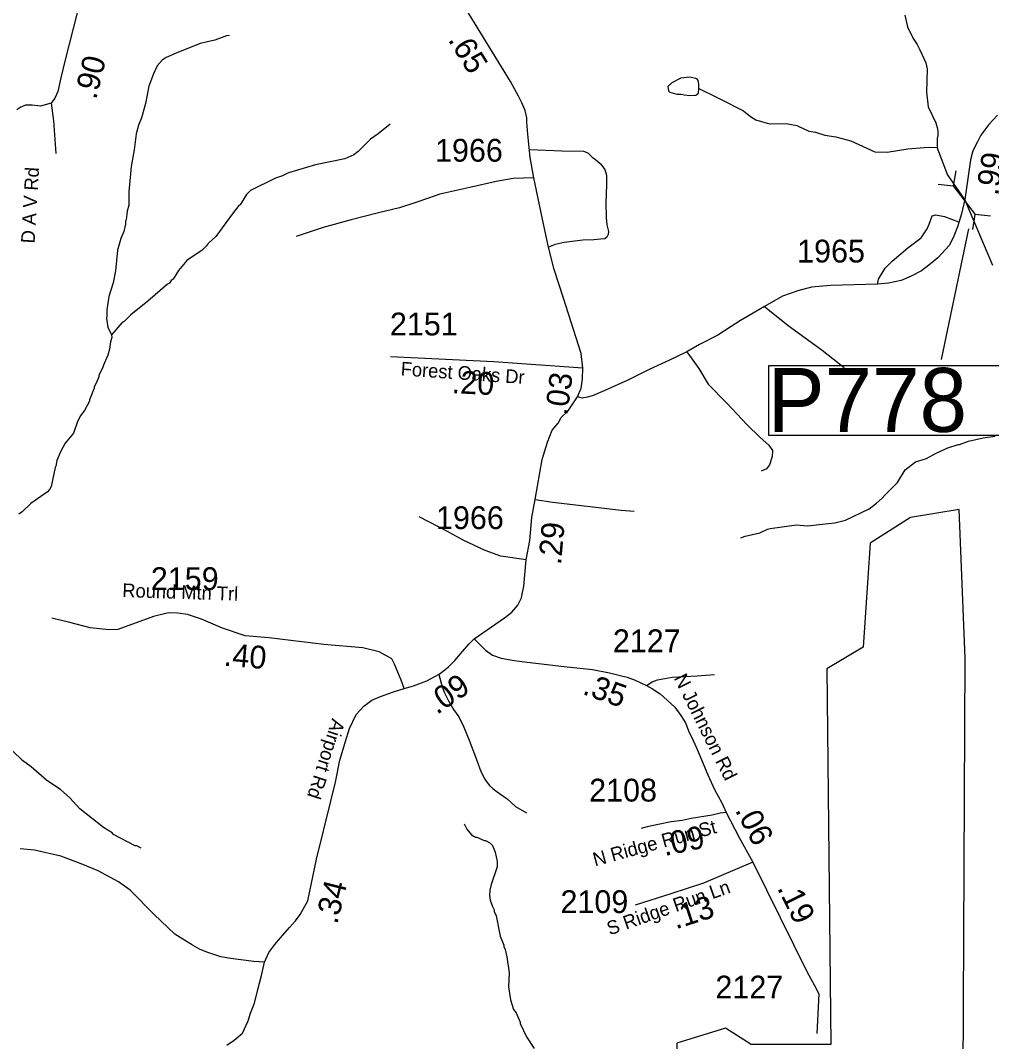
# Model space of a CAD drawing. Extents: x 1248224 to 1454986, y 825081 to 985870.
# Drawn here: x 1376102 to 1381427, y 907972 to 913568 of the extents above; entities that cross this region are included whole.
import ezdxf

# ---------------------------------------------------------------- set-up
doc = ezdxf.new("R2010")
doc.units = 0
for name, color, linetype in [('Exist Aviation Commercial or Municipal Perimeter Paved', 7, 'Continuous'), ('Exist Hydrographic Creek Single Shore', 7, 'Continuous'), ('Exist Hydrographic Misc Water Feature', 7, 'Continuous'), ('Exist Road Non-System Type 51', 7, 'Continuous'), ('Exist Road Secondary Mileage Hundredths English Label', 7, 'Continuous'), ('Exist Road Secondary Structure Pipe CELL', 7, 'Continuous'), ('Exist Road Secondary Structure Pipe Number Label', 7, 'Continuous'), ('Exist Road Secondary Type 51 Attributed', 7, 'Continuous'), ('Exist Road Secondary Type 51 Label', 7, 'Continuous'), ('Exist Road Secondary Type 51 Number Label', 7, 'Continuous')]:
    doc.layers.add(name, color=color, linetype=linetype)

msp = doc.modelspace()

# ---------------------------------------------------------------- linework, layer by layer
at = {"layer": 'Exist Aviation Commercial or Municipal Perimeter Paved'}
msp.add_lwpolyline([(1381249, 903714.5), (1381249, 905446.8), (1381260.1, 906194.5), (1381356.3, 906342.6), (1381352.6, 907541.9), (1381271.2, 907786.2), (1381282.3, 910073.8), (1381249, 910888.1), (1380982.4, 910843.7), (1380760.3, 910703.1), (1380723.3, 910133), (1380523.4, 910014.6), (1380545.7, 907956.5), (1380108.9, 907956.5), (1379968.2, 908045.3), (1379701.7, 907963.9), (1379701.7, 907327.2), (1379690.6, 907112.5), (1380083, 907142.1), (1380097.8, 906557.3), (1380556.8, 906535.1), (1380567.9, 903714.5)], dxfattribs=at)
at = {"layer": 'Exist Hydrographic Creek Single Shore'}
msp.add_lwpolyline([(1381433.4, 912225.4), (1381279.3, 912586.5), (1381184.4, 912722.8), (1381128.2, 912871.4)], dxfattribs=at)
at = {"layer": 'Exist Hydrographic Misc Water Feature'}
for points in [[(1380950.7, 913596.8), (1380965.2, 913532.6), (1380995.9, 913468), (1381019.1, 913435.5), (1381032.5, 913406.1), (1381066.4, 913335), (1381073.3, 913301.9), (1381069.5, 913174.5), (1381079.7, 913094.4), (1381121.9, 913007.4), (1381129.3, 912981.3), (1381132.9, 912961.2), (1381132.3, 912937.3), (1381128, 912921.4), (1381128.2, 912871.4)], [(1377247.7, 913484.6), (1377231.7, 913482.9), (1377167.2, 913460.4), (1377086.9, 913442.1), (1376956.2, 913388.4), (1376901.3, 913365.5), (1376878.1, 913350.9), (1376852, 913318.5), (1376831.2, 913275.9), (1376805.7, 913208.5), (1376787.6, 913112.9), (1376766, 913033.5), (1376749, 912993.9), (1376736, 912946.2), (1376726.1, 912858.5), (1376708.1, 912766.9), (1376695.8, 912628.9), (1376695.5, 912555.3), (1376686.8, 912523.5), (1376681.8, 912475.7), (1376677.6, 912467.7), (1376677.3, 912451.8), (1376668.4, 912412.1), (1376651.5, 912372.4), (1376634.1, 912308.8), (1376622.7, 912194.8), (1376610.2, 912129.5), (1376586.6, 912055.8), (1376575.1, 911982.4), (1376576.4, 911950.3), (1376574, 911934.4), (1376581, 911886.3), (1376601.1, 911845.1)], [(1379821.7, 913194), (1379822.3, 913218), (1379818.7, 913238), (1379812.9, 913246.2), (1379804.9, 913250.3), (1379771.1, 913257.1), (1379723, 913252.2), (1379674.4, 913225.2), (1379652, 913205.7), (1379655.5, 913181.7), (1379663.3, 913175.5), (1379701.1, 913164.7), (1379725.1, 913164.2), (1379741, 913159.8), (1379772.9, 913157.1), (1379805, 913158.4), (1379819.3, 913170), (1379821.7, 913194)], [(1379821.7, 913194), (1379847.2, 913181.7), (1379893, 913160.5), (1379936.1, 913138.1), (1380067.2, 913072.6), (1380105.3, 913040.8), (1380134, 913023.2), (1380209.6, 913001.6), (1380299.7, 913003.6), (1380359.4, 912992.3), (1380424.8, 912960.9), (1380460.7, 912956.1), (1380512.3, 912938.9), (1380572.1, 912929.6), (1380655.6, 912907.8), (1380787.2, 912848), (1380854.3, 912845.4), (1380966.8, 912864.9), (1381078.9, 912872.5), (1381128.2, 912871.4)], [(1378129.4, 912999.4), (1378064.1, 912946.9), (1378021.6, 912917.8), (1377954, 912849.4), (1377929.6, 912831.9), (1377881.1, 912809), (1377720.5, 912776.6), (1377571.5, 912731.9), (1377539.1, 912716.7), (1377500.9, 912703.4), (1377363.4, 912636.6), (1377340.8, 912613.1), (1377305.7, 912557.8), (1377299.6, 912554.1), (1377262.5, 912506.9), (1377173, 912384.2), (1377131.1, 912345.8), (1377120.7, 912330), (1377098.2, 912308.6), (1377015, 912252.4), (1376967.8, 912197.6), (1376938.7, 912150.2), (1376928.6, 912142.4), (1376918.3, 912128.7), (1376908.2, 912122.9), (1376800.1, 912029.3), (1376706.5, 911955.4), (1376669.7, 911918.3), (1376659.5, 911912.6), (1376601.1, 911845.1)], [(1376601.1, 911845.1), (1376603.8, 911829.8), (1376595.3, 911806), (1376590.3, 911766.1), (1376581.7, 911734.4), (1376556.5, 911678.9), (1376552.1, 911663), (1376531.3, 911623.5), (1376531.1, 911615.5), (1376518.4, 911583.9), (1376505.9, 911560.1), (1376505.7, 911552.1), (1376480.3, 911488.7), (1376480.1, 911480.7), (1376455.1, 911433.3), (1376430.4, 911401.9), (1376413.8, 911370.3), (1376392.4, 911306.7), (1376347.1, 911251.8), (1376322.1, 911204.4), (1376301.1, 911156.8), (1376296.4, 911124.9), (1376292.2, 911117.1), (1376269.9, 911013.6), (1376261.6, 910997.8), (1376249.3, 910984.1), (1376158, 910920.2), (1376110.9, 910875.2), (1376092.7, 910861.7)], [(1380052.3, 910732.4), (1380076.5, 910741.9), (1380156.9, 910760.1), (1380197.3, 910779.2), (1380213.4, 910782.8), (1380357.9, 910803.6), (1380417.8, 910798.3), (1380498.4, 910807.2), (1380566.6, 910815), (1380626.5, 910829.7), (1380755.9, 910890.8), (1380796.6, 910921.8), (1380827.1, 910949.2), (1380841.5, 910966.9), (1380911, 911035.3), (1380952.5, 911104.3), (1381009.5, 911149), (1381069.9, 911167.7), (1381122.5, 911196.5), (1381187.2, 911225.1), (1381243.6, 911243.9), (1381251.6, 911243.7), (1381300, 911262.5), (1381380.3, 911280.8), (1381446.6, 911289.3)], [(1376763, 909032), (1376739.3, 909044.5), (1376731.3, 909044.7), (1376612.6, 909107.2), (1376604.8, 909115.4), (1376557.4, 909144.4), (1376427.6, 909247.3), (1376373, 909308.4), (1376321.9, 909353.5), (1376247, 909403.1), (1376160.6, 909476.9), (1376113.4, 909512), (1376058.5, 909565.2)], [(1378534.9, 909166), (1378549.5, 909136.6), (1378574.7, 909104), (1378596.5, 909091.5), (1378604.5, 909091.3), (1378644.1, 909074.4), (1378652.1, 909074.3), (1378675.9, 909061.8), (1378689.6, 909045.5), (1378704.7, 909009.2), (1378715.7, 908957.9), (1378716.3, 908928.6), (1378682.5, 908831.8), (1378675.5, 908801.5), (1378673.6, 908772.4), (1378678.1, 908747), (1378690, 908711.2), (1378699.9, 908693.4), (1378699.7, 908685.4), (1378711.2, 908661.2), (1378732.7, 908548.9), (1378751.7, 908500.5), (1378751.5, 908492.5), (1378759.2, 908476.3), (1378768.3, 908436.1), (1378780.8, 908347.9), (1378778.7, 908272), (1378789.2, 908199.8), (1378806, 908147.5), (1378819.7, 908129.1), (1378842.5, 908078.7), (1378842.3, 908070.7), (1378876.8, 907998), (1378919.4, 907933.1)]]:
    msp.add_lwpolyline(points, dxfattribs=at)
at = {"layer": 'Exist Road Non-System Type 51'}
for points in [[(1376270.5, 913115.4), (1376283.5, 913017.2), (1376296.4, 912838.4)], [(1378895.6, 912860.8), (1379070.6, 912852.9), (1379188.6, 912851), (1379212.6, 912841.7), (1379237.5, 912819.4), (1379255.7, 912805.4), (1379282.6, 912781.2), (1379306.6, 912750.5), (1379315.2, 912719.8), (1379315.2, 912666.8), (1379311.8, 912568.6), (1379312.8, 912488.5), (1379316.6, 912447.6), (1379325.7, 912410.8), (1379324.8, 912394.1), (1379317.1, 912381), (1379306.6, 912370.8), (1379281.6, 912368.9), (1379246.1, 912365.2), (1379184.7, 912363.3), (1379084, 912351.2), (1379034.2, 912340.1), (1378996.8, 912326.1)], [(1378917.2, 912704.9), (1378803, 912701.2), (1378710, 912684.4), (1378566.1, 912651.9), (1378400.7, 912615.1), (1378339.3, 912594.6), (1378270.2, 912569.5), (1378180.1, 912541.6), (1378065.5, 912513.2), (1377915.8, 912475), (1377762.4, 912433.1), (1377613.2, 912383.3)], [(1380801.7, 912123.2), (1380806, 912150.2), (1380844.1, 912210.6), (1380882.2, 912248.7), (1380967.9, 912321.8), (1381041, 912375.9), (1381072.7, 912426.7), (1381085.4, 912452.1), (1381101.3, 912496.6), (1381120.4, 912503), (1381168, 912493.4), (1381245.3, 912464.3)], [(1380182.3, 911999.8), (1380311.8, 911895.4), (1380498.5, 911761.8), (1380618.4, 911665.3)], [(1379756.4, 911751.2), (1379821.8, 911661.3), (1379873.6, 911574.3), (1379975.1, 911470.9), (1380085.5, 911353.2), (1380158.4, 911283.1), (1380206.1, 911240.8), (1380225.9, 911211.7), (1380223.9, 911178.7), (1380208.7, 911133.1), (1380192.5, 911111.2), (1380163.9, 911098)], [(1378923.8, 910942.7), (1379020.4, 910928.6), (1379395.2, 910883.8), (1379466.6, 910878.4)], [(1378874.7, 910611.9), (1378736.2, 910632.7), (1378650.6, 910663.2), (1378529.2, 910720), (1378442.8, 910766.4), (1378288.6, 910848.1)], [(1378395.6, 909984.1), (1378414.2, 909915.7), (1378427.4, 909883.4), (1378448.5, 909838.9), (1378475.6, 909792.4), (1378504.8, 909751.8), (1378533.7, 909694.9), (1378562.3, 909624.3), (1378601.9, 909517.5), (1378620.9, 909467.1), (1378632.4, 909440.8), (1378647.8, 909410.5), (1378655.6, 909398.3), (1378673.1, 909375.9), (1378692.8, 909359.5), (1378716.5, 909341.1), (1378769.7, 909302), (1378816.7, 909260.8), (1378876.1, 909225.6)], [(1379535.4, 909923.7), (1379566, 909942.4), (1379594.6, 909954.2), (1379675.3, 909969.5), (1379812.3, 909975.7), (1379906.9, 909983)]]:
    msp.add_lwpolyline(points, dxfattribs=at)
at = {"layer": 'Exist Road Secondary Structure Pipe CELL'}
for p, q in [((1381229.9, 912744.3), (1381216.8, 912662.1)), ((1381133.9, 912670.7), (1381216.8, 912662.1)), ((1381216.8, 912662.1), (1381337.5, 912504.7)), ((1381324.4, 912422.4), (1381337.5, 912504.7)), ((1381420.3, 912496.1), (1381337.5, 912504.7))]:
    msp.add_line(p, q, dxfattribs=at)
at = {"layer": 'Exist Road Secondary Structure Pipe Number Label'}
msp.add_line((1381300.1, 912425.2), (1381149.5, 911708.9), dxfattribs=at)
msp.add_lwpolyline([(1380206.2, 911677.2), (1381472.3, 911677.2), (1381472.3, 911293.4), (1380206.2, 911293.4)], close=True, dxfattribs=at)
at = {"layer": 'Exist Road Secondary Type 51 Attributed'}
for points in [[(1379185.3, 911662), (1379176.1, 911743.5), (1379079.5, 912045), (1379028, 912202.3), (1378996.8, 912326.1), (1378971.2, 912443.4), (1378917.2, 912704.9), (1378897.6, 912817.4), (1378888.6, 912889.4), (1378883.1, 912944.1), (1378878.8, 913010), (1378878.6, 913034.5), (1378868.5, 913073.7), (1378850.7, 913117.2), (1378832.8, 913153), (1378789.2, 913233.5), (1378542.1, 913634.7)], [(1376414.5, 913616.7), (1376344.5, 913344.6), (1376322.4, 913254), (1376306.9, 913178.3), (1376289.7, 913141.8), (1376270.5, 913115.4), (1376211.5, 913098.7), (1376165.4, 913102.8), (1376129, 913102.8), (1376103.1, 913092.8), (1376082.3, 913077.7)], [(1381458.6, 913048.4), (1381410.9, 912998.2), (1381368, 912938.7), (1381350.3, 912901.7), (1381324.1, 912853.8), (1381311.1, 912804), (1381279.3, 912586.5), (1381261.5, 912507.8), (1381240, 912436.8), (1381219.7, 912384.8), (1381195.6, 912336.6), (1381132.2, 912266.9), (1381083.1, 912225.9), (1381042.3, 912195.5), (1380986.4, 912166.4), (1380931.2, 912142.6), (1380861.7, 912128.1), (1380801.7, 912123.2), (1380544.1, 912114.9), (1380438.5, 912105.6), (1380363.6, 912085.8), (1380280.4, 912056.7), (1380182.3, 911999.8), (1380119.6, 911964.1), (1380050.1, 911923.1), (1379999.7, 911891.4), (1379925.4, 911843.8), (1379825.9, 911792.2), (1379756.4, 911751.2), (1379661, 911706.3), (1379549.2, 911654.7), (1379431.7, 911595.6), (1379306.5, 911540.1), (1379242.4, 911512.8), (1379211.3, 911503.3), (1379182.6, 911498.1), (1379156.7, 911504.7)], [(1379185.3, 911662), (1378696.7, 911697.1), (1378131.1, 911724.3)], [(1379156.7, 911504.7), (1379177.2, 911552.3), (1379184, 911603.9), (1379185.3, 911662)], [(1378589.9, 910179), (1378756.6, 910294.5), (1378796, 910325.4), (1378829.1, 910364.1), (1378848.3, 910404.4), (1378851.9, 910415.2), (1378861.9, 910467.8), (1378874.7, 910611.9), (1378894.7, 910718.6), (1378906.1, 910843.3), (1378923.8, 910942.7), (1378962.5, 911161.2), (1378992.5, 911256.7), (1379017.4, 911321.6), (1379049.4, 911361.1), (1379067.6, 911391.8), (1379105.4, 911428.5), (1379156.7, 911504.7)], [(1378205.2, 909906.6), (1378189.5, 909951.8), (1378153.1, 910040.2), (1378137.7, 910069), (1378068.6, 910107.4), (1377978.4, 910130.4), (1377765.4, 910147.7), (1377464.1, 910184.2), (1377333.6, 910195.7), (1377208.9, 910238), (1377093.7, 910286), (1377017, 910312.9), (1376965.1, 910318.7), (1376913.3, 910320.6), (1376830.8, 910301.4), (1376635.1, 910230.3), (1376587.1, 910228.4), (1376483.4, 910239.9), (1376372.1, 910268.7), (1376274.3, 910291.8)], [(1378205.2, 909906.6), (1378256.7, 909922), (1378329.6, 909947.9), (1378397.6, 909986.1), (1378420, 910001.6), (1378448.5, 910025.1), (1378483.2, 910060.4), (1378525.4, 910109.5), (1378560.2, 910148.8), (1378589.9, 910179)], [(1378589.9, 910179), (1378652.7, 910116.6), (1378689.8, 910090.3), (1378738.4, 910072.3), (1378808.3, 910059.9), (1378879.7, 910051.5), (1379083.1, 910027.3), (1379238.4, 910011.6), (1379332, 909991.7), (1379390.4, 909978.5), (1379429, 909968.1), (1379471.8, 909952.8), (1379535.4, 909923.7), (1379567.5, 909904.4), (1379609.6, 909877.3), (1379648.1, 909842), (1379689.2, 909805), (1379722.7, 909758.5), (1379749.1, 909717.7), (1379769.4, 909666.5), (1379780.9, 909642.1), (1379808.7, 909580.9), (1379837.7, 909512.7), (1379870.5, 909433.7), (1379908, 909353), (1379947.9, 909279.6), (1379971.2, 909226.8)], [(1377440.6, 908407.9), (1377463.5, 908459.1), (1377496.3, 908503.4), (1377527.7, 908539.5), (1377577.7, 908597.7), (1377610.5, 908633.7), (1377636.2, 908668.3), (1377678.3, 908742.4), (1377724.7, 908971.7), (1377804.2, 909289.7), (1377828.9, 909392.8), (1377853.2, 909514.7), (1377881.8, 909611.7), (1377906, 909687.9), (1377942.4, 909763.4), (1377983.8, 909809.1), (1378028.1, 909842.4), (1378076.6, 909863.1), (1378146.6, 909888.1), (1378205.2, 909906.6)], [(1379971.2, 909226.8), (1379938, 909222.7), (1379894.4, 909212.3), (1379780.1, 909193.5), (1379730.2, 909183.1), (1379670, 909176.9), (1379599.3, 909162.3), (1379539.1, 909147.8), (1379505.8, 909139.5)], [(1379971.2, 909226.8), (1380042.9, 909089.8), (1380117.5, 908955.1)], [(1377440.6, 908407.9), (1377381.7, 908411.4), (1377253.8, 908427.1), (1377200, 908436.4), (1377123.3, 908462.4), (1377083, 908477.7), (1377045.5, 908500.5), (1376948.7, 908560.2), (1376834.8, 908668.7), (1376704.2, 908801.6), (1376638.6, 908847.4), (1376527.8, 908907.4), (1376434.5, 908945.3), (1376323.1, 908988.1), (1376178.8, 909021.2), (1376100.7, 909028.2)], [(1380117.5, 908955.1), (1379846.4, 908839.5), (1379668.3, 908782.1), (1379473.1, 908719.9)], [(1380117.5, 908955.1), (1380414.8, 908352.8), (1380455.3, 908278.5), (1380480.3, 908232.7), (1380467.8, 908016.5)], [(1377233.1, 907951.9), (1377273.2, 907980.2), (1377319.8, 908018.7), (1377350.1, 908084.9), (1377363.5, 908126.6), (1377384.9, 908182.1), (1377403.5, 908256.9), (1377424.9, 908340.7), (1377440.6, 908407.9)]]:
    msp.add_lwpolyline(points, dxfattribs=at)

# ---------------------------------------------------------------- texts
at = {"layer": 'Exist Road Secondary Mileage Hundredths English Label'}
for s, rotation, p in [('.65', 301.6298, (1378443.6, 913462.4)), ('.90', 76.2939, (1376516.8, 913130.4)), ('.99', 80.4157, (1381461.9, 912604.1)), ('.20', 357.2476, (1378464.8, 911525.5)), ('.03', 82.4728, (1379100.3, 911399.6)), ('.29', 84.9035, (1379065.6, 910581.4)), ('.40', 355.1796, (1377213.6, 910032.2)), ('.09', 34.6811, (1378385.3, 909760.8)), ('.35', 340.4146, (1379178.1, 909878)), ('.06', 297.6002, (1380018.1, 909240.5)), ('.09', 11.7776, (1379634.1, 908988.2)), ('.34', 75.9732, (1377837.8, 908610.6)), ('.13', 17.8649, (1379695.1, 908586.3)), ('.19', 296.2733, (1380249.7, 908813.6))]:
    msp.add_text(s, height=125, rotation=rotation, dxfattribs=at).set_placement(p)
at = {"layer": 'Exist Road Secondary Structure Pipe Number Label'}
msp.add_text('P778', height=350, dxfattribs=at).set_placement((1380199.1, 911313.1))
at = {"layer": 'Exist Road Secondary Type 51 Label'}
for s, rotation, p in [('D A V Rd', 86.5506, (1376179.3, 912344.3)), ('Forest Oaks Dr', 355.9778, (1378185.2, 911623)), ('Round Mtn Trl', 358.1987, (1376659.5, 910407.8)), ('N Johnson Rd', 296.6057, (1379682.9, 909963.8)), ('Airport Rd', 252.1116, (1377811.4, 909745.7)), ('N Ridge Run St', 15.3475, (1379252.3, 908931.4)), ('S Ridge Run Ln', 19.4402, (1379333, 908553.1))]:
    msp.add_text(s, height=75, rotation=rotation, dxfattribs=at).set_placement(p)
at = {"layer": 'Exist Road Secondary Type 51 Number Label'}
for s, p in [('1966', (1378375.1, 912793.9)), ('1965', (1380360.5, 912241.3)), ('2151', (1378127.7, 911841.7)), ('1966', (1378380.4, 910780.3)), ('2159', (1376816.8, 910446.2)), ('2127', (1379350.1, 910105.7)), ('2108', (1379220.1, 909287.2)), ('2109', (1379063.1, 908676.1)), ('2127', (1379912.4, 908207.9))]:
    msp.add_text(s, height=125, dxfattribs=at).set_placement(p)

doc.saveas('drawing.dxf')
